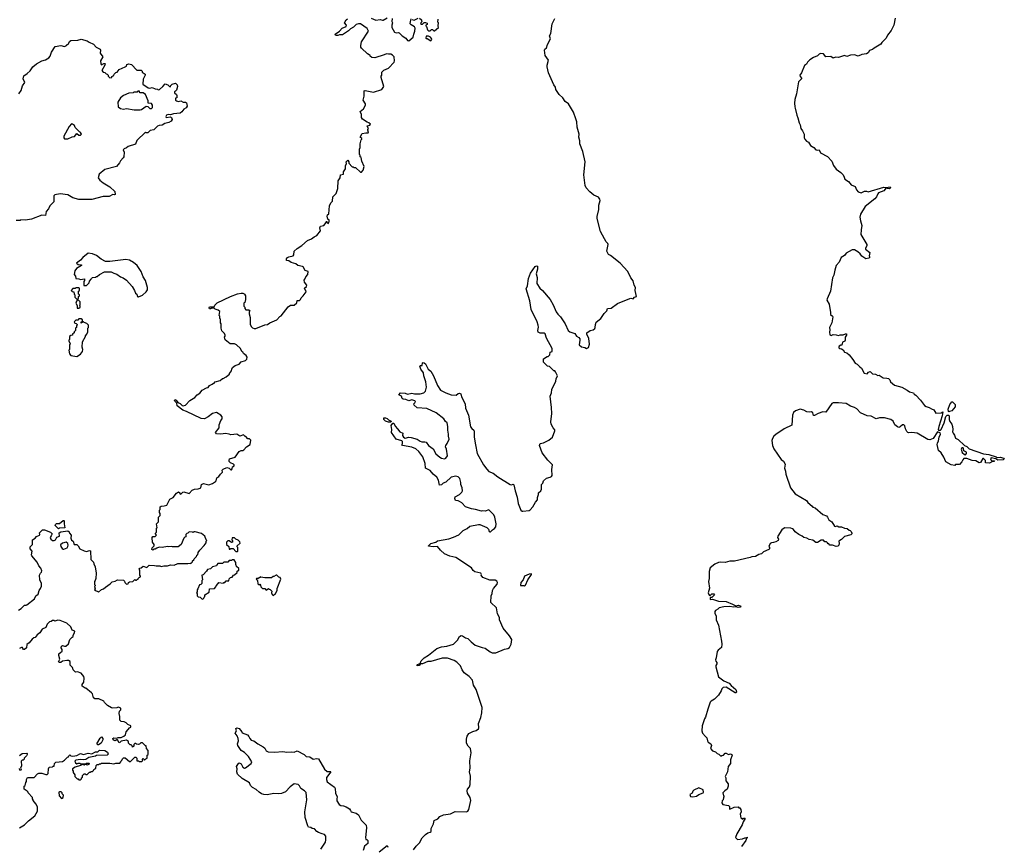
# Model space of a CAD drawing. Extents: x 2293878 to 2522763, y 823964 to 1006972.
# Tile 346 of 407: x 2453530 to 2466570, y 845859 to 856798. Entities that reach past the tile are written whole.
import ezdxf

# ---------------------------------------------------------------- set-up
doc = ezdxf.new("R2010")
doc.units = 0

msp = doc.modelspace()

# ---------------------------------------------------------------- linework, layer by layer
at = {"layer": '0CON20XD'}
for points in [[(2458356, 856334), (2458235, 856294), (2458195, 856298), (2458170, 856315), (2458170, 856325), (2458160, 856335), (2458135, 856348), (2458055, 856420), (2458046, 856435), (2458046, 856455), (2458056, 856505), (2458150, 856645), (2458130, 856680), (2458042, 856742), (2458015, 856744), (2457985, 856736), (2457949, 856701), (2457911, 856679), (2457885, 856650), (2457805, 856598), (2457765, 856598), (2457745, 856588), (2457725, 856588), (2457710, 856595), (2457708, 856605), (2457766, 856644), (2457800, 856685), (2457855, 856710), (2457857, 856725), (2457833, 856755), (2457855, 856798), (2457869, 856811)], [(2458185, 856819), (2458245, 856792), (2458305, 856799), (2458335, 856790), (2458345, 856790), (2458395, 856822)], [(2459275, 849950), (2459345, 849980), (2459405, 850040), (2459457, 850063), (2459490, 850095), (2459605, 850118), (2459625, 850118), (2459715, 850078), (2459738, 850055), (2459747, 850027), (2459755, 850020), (2459765, 850022), (2459792, 850048), (2459820, 850065), (2459834, 850086), (2459838, 850125), (2459824, 850214), (2459810, 850245), (2459745, 850310), (2459695, 850292), (2459665, 850298), (2459645, 850292), (2459565, 850317), (2459515, 850323), (2459435, 850351), (2459385, 850403), (2459355, 850421), (2459335, 850430), (2459303, 850433), (2459291, 850461), (2459297, 850483), (2459355, 850515), (2459386, 850545), (2459396, 850565), (2459391, 850605), (2459370, 850645), (2459371, 850675), (2459359, 850725), (2459335, 850748), (2459305, 850759), (2459245, 850746), (2459172, 850678), (2459137, 850663), (2459115, 850644), (2459088, 850638), (2459076, 850705), (2459054, 850745), (2459005, 850785), (2458965, 850831), (2458902, 850862), (2458901, 850925), (2458869, 851015), (2458815, 851082), (2458777, 851117), (2458725, 851139), (2458600, 851165), (2458590, 851175), (2458600, 851185), (2458600, 851215), (2458590, 851225), (2458515, 851248), (2458454, 851335), (2458460, 851375), (2458451, 851429), (2458472, 851458), (2458485, 851458), (2458501, 851421), (2458532, 851382), (2458565, 851346), (2458602, 851325), (2458598, 851295), (2458612, 851275), (2458635, 851262), (2458685, 851273), (2458715, 851270), (2458795, 851247), (2458832, 851222), (2458855, 851213), (2458895, 851213), (2458915, 851207), (2458944, 851164), (2459005, 851118), (2459043, 851053), (2459095, 851010), (2459115, 850994), (2459155, 850987), (2459172, 850995), (2459197, 851025), (2459183, 851113), (2459170, 851145), (2459172, 851165), (2459191, 851189), (2459217, 851245), (2459208, 851285), (2459210, 851315), (2459198, 851365), (2459202, 851415), (2459190, 851465), (2459171, 851481), (2459145, 851517), (2459044, 851594), (2458923, 851653), (2458795, 851662), (2458752, 851695), (2458750, 851715), (2458763, 851727), (2458770, 851745), (2458762, 851755), (2458722, 851768), (2458685, 851752), (2458645, 851772), (2458610, 851775), (2458596, 851786), (2458588, 851815), (2458553, 851835), (2458575, 851860), (2458635, 851857), (2458665, 851841), (2458725, 851857), (2458758, 851848), (2458834, 851846), (2458881, 851859), (2458905, 851880), (2458918, 851935), (2458909, 852005), (2458880, 852085), (2458876, 852126), (2458844, 852175), (2458828, 852215), (2458835, 852222), (2458858, 852222), (2458863, 852255), (2458875, 852261), (2458885, 852259), (2458904, 852244), (2458941, 852175), (2458975, 852145), (2459008, 852085), (2459061, 851955), (2459105, 851897), (2459175, 851858), (2459245, 851832), (2459312, 851828), (2459335, 851852), (2459354, 851856), (2459373, 851845), (2459380, 851805), (2459428, 851715), (2459434, 851655), (2459474, 851565), (2459502, 851412), (2459517, 851387), (2459546, 851366), (2459550, 851355), (2459550, 851275), (2459565, 851170), (2459590, 851055), (2459674, 850905), (2459715, 850851), (2459745, 850821), (2459802, 850795), (2459860, 850750), (2460025, 850647), (2460045, 850643), (2460065, 850650), (2460075, 850642), (2460092, 850562), (2460120, 850480), (2460130, 850395), (2460165, 850307), (2460183, 850293), (2460195, 850292), (2460275, 850302), (2460289, 850311), (2460325, 850350), (2460362, 850415), (2460388, 850445), (2460388, 850475), (2460400, 850515), (2460400, 850535), (2460430, 850565), (2460440, 850585), (2460442, 850645), (2460458, 850665), (2460468, 850695), (2460505, 850732), (2460555, 850742), (2460575, 850752), (2460582, 850765), (2460577, 850845), (2460588, 850905), (2460525, 850968), (2460448, 851065), (2460412, 851165), (2460425, 851190), (2460465, 851200), (2460536, 851234), (2460585, 851275), (2460618, 851355), (2460615, 851370), (2460595, 851399), (2460570, 851445), (2460563, 851475), (2460576, 851585), (2460573, 851667), (2460554, 851815), (2460575, 851862), (2460578, 851905), (2460632, 852015), (2460634, 852046), (2460651, 852085), (2460625, 852140), (2460615, 852150), (2460605, 852150), (2460545, 852210), (2460520, 852215), (2460468, 852268), (2460465, 852310), (2460515, 852340), (2460528, 852342), (2460550, 852365), (2460555, 852400), (2460580, 852405), (2460580, 852445), (2460506, 852585), (2460491, 852640), (2460475, 852648), (2460425, 852650), (2460397, 852665), (2460391, 852685), (2460401, 852729), (2460398, 852755), (2460385, 852798), (2460303, 852963), (2460288, 853078), (2460236, 853235), (2460253, 853277), (2460270, 853375), (2460297, 853445), (2460355, 853530), (2460375, 853540), (2460388, 853538), (2460388, 853495), (2460368, 853435), (2460383, 853385), (2460380, 853305), (2460420, 853245), (2460454, 853214), (2460554, 853094), (2460593, 853025), (2460634, 852934), (2460655, 852902), (2460692, 852865), (2460756, 852775), (2460793, 852685), (2460815, 852669), (2460884, 852644), (2460905, 852610), (2460935, 852592), (2460947, 852575), (2460949, 852555), (2460941, 852495), (2460970, 852470), (2461015, 852460), (2461035, 852448), (2461061, 852459), (2461077, 852505), (2461068, 852578), (2461042, 852635), (2461043, 852655), (2461085, 852683), (2461125, 852694), (2461148, 852712), (2461153, 852725), (2461154, 852765), (2461166, 852794), (2461225, 852843), (2461270, 852910), (2461305, 852943), (2461316, 852974), (2461365, 852982), (2461446, 853044), (2461611, 853109), (2461625, 853112), (2461656, 853104), (2461670, 853125), (2461698, 853135), (2461680, 853215), (2461687, 853255), (2461666, 853286), (2461655, 853343), (2461625, 853384), (2461584, 853465), (2461484, 853575), (2461356, 853676), (2461330, 853690), (2461306, 853735), (2461323, 853825), (2461317, 853837), (2461295, 853857), (2461275, 853900), (2461220, 853995), (2461178, 854165), (2461179, 854195), (2461198, 854288), (2461198, 854345), (2461216, 854405), (2461213, 854425), (2461195, 854449), (2461135, 854476), (2461080, 854520), (2461031, 854575), (2461018, 854605), (2461003, 854745), (2461017, 854915), (2460987, 855055), (2460946, 855155), (2460946, 855195), (2460936, 855245), (2460939, 855285), (2460915, 855375), (2460908, 855445), (2460897, 855487), (2460866, 855576), (2460797, 855685), (2460754, 855714), (2460722, 855762), (2460675, 855810), (2460630, 855875), (2460626, 855906), (2460605, 855938), (2460534, 856095), (2460514, 856174), (2460514, 856195), (2460533, 856263), (2460490, 856325), (2460480, 856395), (2460485, 856408), (2460506, 856424), (2460520, 856470), (2460558, 856545), (2460547, 856585), (2460563, 856617), (2460582, 856745), (2460616, 856815)], [(2458463, 856815), (2458458, 856775), (2458468, 856755), (2458458, 856725), (2458458, 856695), (2458494, 856634), (2458515, 856623), (2458545, 856630), (2458556, 856626), (2458594, 856584), (2458643, 856553), (2458665, 856522), (2458685, 856520), (2458740, 856565), (2458748, 856605), (2458763, 856645), (2458766, 856685), (2458760, 856705), (2458715, 856728), (2458703, 856745), (2458704, 856776), (2458715, 856810)], [(2458725, 856800), (2458755, 856792), (2458805, 856820)], [(2458826, 856816), (2458850, 856795), (2458852, 856782), (2458860, 856775), (2458843, 856757), (2458840, 856745), (2458845, 856740), (2458865, 856740), (2458888, 856762), (2458905, 856762), (2458925, 856750), (2458927, 856733), (2458910, 856725), (2458910, 856715), (2458918, 856708), (2458932, 856662), (2458942, 856652), (2458965, 856652), (2458983, 856667), (2458995, 856668), (2459015, 856650), (2459025, 856650), (2459078, 856695), (2459072, 856715), (2459078, 856755), (2459067, 856767), (2459072, 856805)], [(2465124, 856816), (2465108, 856725), (2465072, 856655), (2465021, 856595), (2465006, 856555), (2464946, 856495), (2464936, 856474), (2464847, 856423), (2464825, 856403), (2464785, 856389), (2464765, 856360), (2464745, 856344), (2464683, 856337), (2464635, 856314), (2464585, 856332), (2464535, 856330), (2464485, 856313), (2464455, 856324), (2464375, 856296), (2464335, 856300), (2464305, 856290), (2464272, 856312), (2464205, 856307), (2464175, 856344), (2464135, 856349), (2464117, 856343), (2464095, 856318), (2464045, 856298), (2463995, 856268), (2463964, 856236), (2463949, 856211), (2463925, 856190), (2463883, 856095), (2463860, 856065), (2463866, 856046), (2463889, 856021), (2463844, 855975), (2463817, 855815), (2463797, 855743), (2463793, 855695), (2463794, 855644), (2463802, 855625), (2463820, 855535), (2463837, 855497), (2463852, 855435), (2463866, 855406), (2463875, 855360), (2463898, 855328), (2463918, 855285), (2463920, 855235), (2463928, 855215), (2463952, 855192), (2463978, 855178), (2464005, 855131), (2464047, 855107), (2464074, 855074), (2464095, 855070), (2464116, 855076), (2464135, 855034), (2464227, 854987), (2464286, 854926), (2464309, 854869), (2464342, 854822), (2464405, 854776), (2464434, 854745), (2464451, 854715), (2464457, 854687), (2464508, 854658), (2464541, 854611), (2464595, 854591), (2464613, 854545), (2464635, 854522), (2464675, 854508), (2464717, 854527), (2464745, 854528), (2464765, 854519), (2464975, 854581), (2465006, 854576), (2465057, 854587), (2465061, 854575), (2465056, 854564), (2465045, 854560), (2465025, 854565), (2465005, 854573), (2464975, 854535), (2464904, 854505), (2464894, 854495), (2464879, 854455), (2464855, 854427), (2464726, 854325), (2464664, 854225), (2464656, 854185), (2464664, 854135), (2464684, 854075), (2464674, 854015), (2464672, 853955), (2464750, 853825), (2464751, 853805), (2464732, 853775), (2464731, 853761), (2464787, 853715), (2464782, 853675), (2464790, 853655), (2464775, 853640), (2464735, 853632), (2464685, 853668), (2464661, 853701), (2464630, 853725), (2464585, 853751), (2464555, 853752), (2464475, 853707), (2464453, 853677), (2464410, 853650), (2464383, 853587), (2464344, 853545), (2464324, 853485), (2464312, 853415), (2464295, 853380), (2464266, 853205), (2464222, 853105), (2464219, 853085), (2464251, 853035), (2464269, 852925), (2464266, 852895), (2464294, 852875), (2464297, 852865), (2464284, 852786), (2464257, 852725), (2464261, 852695), (2464253, 852665), (2464258, 852628), (2464275, 852620), (2464305, 852630), (2464345, 852628), (2464375, 852618), (2464395, 852627), (2464435, 852628), (2464465, 852642), (2464479, 852639), (2464482, 852625), (2464464, 852596), (2464463, 852557), (2464457, 852543), (2464425, 852530), (2464418, 852492), (2464405, 852490), (2464385, 852476), (2464377, 852465), (2464378, 852455), (2464390, 852445), (2464415, 852442), (2464435, 852430), (2464455, 852400), (2464485, 852390), (2464515, 852363), (2464565, 852302), (2464594, 852254), (2464620, 852240), (2464655, 852202), (2464680, 852185), (2464715, 852122), (2464755, 852110), (2464772, 852135), (2464795, 852142), (2464825, 852112), (2464866, 852106), (2464895, 852090), (2464912, 852092), (2464965, 852058), (2465015, 852056), (2465035, 852048), (2465054, 852034), (2465064, 852004), (2465115, 851963), (2465215, 851933), (2465285, 851897), (2465315, 851874), (2465368, 851858), (2465374, 851844), (2465399, 851829), (2465460, 851765), (2465512, 851692), (2465535, 851678), (2465575, 851668), (2465605, 851648), (2465637, 851637), (2465665, 851589), (2465733, 851597), (2465755, 851610), (2465749, 851555), (2465704, 851416), (2465694, 851375), (2465697, 851367), (2465725, 851366), (2465734, 851375), (2465772, 851465), (2465796, 851545), (2465815, 851564), (2465834, 851564), (2465840, 851555), (2465838, 851505), (2465849, 851479), (2465877, 851445), (2465886, 851416), (2465890, 851375), (2465883, 851345), (2465892, 851328), (2465910, 851300), (2465922, 851262), (2465961, 851241), (2466044, 851164), (2466075, 851148), (2466105, 851120), (2466295, 851052), (2466364, 851044), (2466462, 851015), (2466476, 851006), (2466515, 851007), (2466562, 850995), (2466570, 850985), (2466557, 850973), (2466485, 850967), (2466457, 850987), (2466395, 851002), (2466386, 850985), (2466392, 850972), (2466405, 850962), (2466438, 850958), (2466435, 850950), (2466415, 850950), (2466375, 850930), (2466325, 850932), (2466320, 850935), (2466320, 850965), (2466295, 850990), (2466285, 850990), (2466255, 850940), (2466235, 850932), (2466195, 850958), (2466143, 850963), (2466075, 850990), (2466035, 850990), (2466020, 850975), (2466008, 850945), (2465975, 850912), (2465925, 850910), (2465915, 850900), (2465865, 850907), (2465795, 850948), (2465768, 851008), (2465734, 851065), (2465699, 851095), (2465679, 851175), (2465683, 851193), (2465697, 851223), (2465706, 851275), (2465724, 851315), (2465719, 851329), (2465695, 851341), (2465685, 851343), (2465628, 851255), (2465585, 851239), (2465555, 851243), (2465415, 851326), (2465345, 851336), (2465305, 851330), (2465294, 851334), (2465279, 851349), (2465262, 851385), (2465252, 851425), (2465240, 851435), (2465220, 851435), (2465191, 851409), (2465175, 851403), (2465155, 851410), (2465121, 851435), (2465097, 851487), (2465065, 851508), (2464985, 851530), (2464915, 851531), (2464875, 851518), (2464805, 851550), (2464755, 851557), (2464665, 851597), (2464617, 851647), (2464587, 851667), (2464535, 851685), (2464475, 851718), (2464375, 851729), (2464305, 851726), (2464285, 851717), (2464245, 851663), (2464205, 851602), (2464165, 851608), (2464103, 851587), (2464055, 851558), (2464045, 851560), (2464032, 851595), (2464017, 851607), (2463985, 851602), (2463955, 851608), (2463915, 851632), (2463865, 851643), (2463805, 851623), (2463780, 851600), (2463764, 851565), (2463757, 851433), (2463655, 851384), (2463542, 851308), (2463518, 851285), (2463500, 851255), (2463493, 851227), (2463498, 851165), (2463517, 851117), (2463615, 850978), (2463646, 850956), (2463666, 850915), (2463660, 850865), (2463673, 850823), (2463677, 850785), (2463737, 850605), (2463802, 850525), (2463950, 850435), (2463967, 850407), (2464025, 850360)], [(2453519, 855815), (2453547, 855863), (2453567, 855923), (2453596, 855965), (2453576, 856015), (2453583, 856055), (2453628, 856085), (2453668, 856122), (2453705, 856172), (2453752, 856215), (2453825, 856254), (2453872, 856265), (2453915, 856294), (2453932, 856315), (2453952, 856368), (2453998, 856445), (2454075, 856458), (2454125, 856443), (2454150, 856455), (2454152, 856468), (2454165, 856470), (2454175, 856480), (2454189, 856511), (2454205, 856523), (2454301, 856529), (2454345, 856539), (2454425, 856517), (2454449, 856499), (2454506, 856476), (2454544, 856434), (2454595, 856410), (2454602, 856395), (2454594, 856354), (2454630, 856305), (2454598, 856255), (2454603, 856213), (2454615, 856200), (2454645, 856218), (2454655, 856220), (2454660, 856215), (2454656, 856195), (2454618, 856125), (2454633, 856103), (2454655, 856100), (2454675, 856080), (2454688, 856078), (2454700, 856065), (2454702, 856052), (2454725, 856030), (2454748, 856032), (2454750, 856045), (2454775, 856060), (2454780, 856075), (2454805, 856100), (2454820, 856105), (2454845, 856138), (2454928, 856172), (2454942, 856185), (2454950, 856205), (2454975, 856212), (2455010, 856205), (2455082, 856132), (2455138, 856128), (2455150, 856115), (2455150, 856105), (2455190, 856075), (2455192, 856065), (2455167, 856013), (2455162, 855945), (2455230, 855895), (2455255, 855893), (2455285, 855902), (2455325, 855882), (2455355, 855880), (2455365, 855870), (2455380, 855875), (2455426, 855914), (2455455, 855950), (2455490, 855935), (2455512, 855912), (2455525, 855910), (2455530, 855925), (2455547, 855943), (2455595, 855960), (2455617, 855937), (2455618, 855915), (2455606, 855864), (2455595, 855850), (2455580, 855845), (2455582, 855832), (2455605, 855810), (2455610, 855795), (2455610, 855765), (2455592, 855758), (2455592, 855735), (2455605, 855722), (2455634, 855714), (2455665, 855722), (2455695, 855708), (2455727, 855707), (2455737, 855697), (2455748, 855655), (2455735, 855630), (2455704, 855616), (2455678, 855578), (2455655, 855560), (2455565, 855553), (2455529, 855541), (2455495, 855542), (2455475, 855533), (2455464, 855516), (2455470, 855505), (2455525, 855514), (2455542, 855502), (2455548, 855475), (2455534, 855455), (2455505, 855438), (2455450, 855425), (2455415, 855400), (2455375, 855398), (2455353, 855387), (2455305, 855340), (2455258, 855332), (2455225, 855300), (2455205, 855300), (2455195, 855310), (2455082, 855198), (2455065, 855150), (2454965, 855118), (2454945, 855100), (2454915, 855090), (2454900, 855075), (2454912, 855045), (2454909, 854985), (2454902, 854968), (2454865, 854930), (2454852, 854905), (2454810, 854855), (2454656, 854814), (2454580, 854755), (2454570, 854705), (2454592, 854675), (2454635, 854640), (2454722, 854585), (2454788, 854525), (2454795, 854483), (2454785, 854480), (2454765, 854486), (2454715, 854460), (2454675, 854460), (2454635, 854458), (2454485, 854420), (2454315, 854420), (2454235, 854440), (2454165, 854482), (2454065, 854492), (2453995, 854480), (2453980, 854465), (2453982, 854388), (2453930, 854335), (2453910, 854295), (2453882, 854258), (2453872, 854208), (2453825, 854210), (2453685, 854160), (2453605, 854144), (2453545, 854148), (2453535, 854142), (2453485, 854142)], [(2458975, 856520), (2458990, 856535), (2458985, 856550), (2458970, 856565), (2458945, 856580), (2458912, 856578), (2458910, 856555), (2458915, 856550), (2458925, 856550), (2458975, 856520)], [(2453948, 849968), (2453934, 849945), (2453942, 849925), (2453965, 849906), (2453986, 849904), (2454003, 849915), (2454022, 849948), (2454056, 849964), (2454052, 850008), (2454075, 850020), (2454165, 850032), (2454185, 850020), (2454188, 850005), (2454212, 849975), (2454207, 849935), (2454215, 849912), (2454240, 849895), (2454250, 849855), (2454285, 849852), (2454302, 849835), (2454324, 849794), (2454385, 849768), (2454415, 849762), (2454455, 849772), (2454468, 849768), (2454470, 849655), (2454507, 849617), (2454510, 849595), (2454527, 849557), (2454542, 849475), (2454540, 849405), (2454530, 849375), (2454520, 849365), (2454520, 849325), (2454530, 849315), (2454530, 849305), (2454520, 849295), (2454530, 849265), (2454520, 849255), (2454532, 849242), (2454565, 849230), (2454575, 849220), (2454612, 849258), (2454640, 849265), (2454665, 849290), (2454729, 849331), (2454755, 849358), (2454792, 849368), (2454823, 849387), (2454905, 849380), (2454918, 849368), (2454922, 849352), (2454945, 849330), (2454968, 849332), (2454972, 849348), (2454985, 849360), (2455028, 849362), (2455055, 849390), (2455065, 849380), (2455075, 849380), (2455085, 849390), (2455098, 849392), (2455100, 849405), (2455112, 849418), (2455130, 849425), (2455130, 849435), (2455120, 849445), (2455120, 849515), (2455110, 849525), (2455122, 849538), (2455138, 849542), (2455165, 849568), (2455215, 849550), (2455245, 849580), (2455317, 849577), (2455335, 849570), (2455385, 849570), (2455405, 849560), (2455438, 849572), (2455485, 849572), (2455525, 849582), (2455575, 849580), (2455625, 849602), (2455755, 849600), (2455788, 849608), (2455795, 849600), (2455818, 849622), (2455820, 849635), (2455838, 849652), (2455840, 849665), (2455870, 849695), (2455875, 849710), (2455890, 849715), (2455893, 849747), (2455915, 849780), (2455975, 849840), (2456000, 849875), (2456000, 849895), (2456010, 849905), (2456000, 849915), (2455980, 849965), (2455937, 849997), (2455855, 850020), (2455835, 850020), (2455825, 850010), (2455818, 850018), (2455775, 850020), (2455758, 850002), (2455742, 849998), (2455730, 849985), (2455730, 849955), (2455715, 849950), (2455703, 849937), (2455668, 849855), (2455627, 849823), (2455555, 849822), (2455545, 849828), (2455505, 849822), (2455485, 849828), (2455415, 849812), (2455377, 849817), (2455344, 849806), (2455325, 849792), (2455305, 849790), (2455295, 849780), (2455280, 849785), (2455283, 849807), (2455310, 849835), (2455310, 849855), (2455290, 849885), (2455290, 849905), (2455283, 849913), (2455282, 849945), (2455292, 849958), (2455325, 849960), (2455340, 849975), (2455330, 849995), (2455330, 850005), (2455340, 850015), (2455343, 850067), (2455350, 850075), (2455340, 850125), (2455370, 850155), (2455370, 850215), (2455390, 850235), (2455390, 850265), (2455380, 850275), (2455383, 850307), (2455390, 850315), (2455388, 850352), (2455405, 850362), (2455445, 850364), (2455480, 850375), (2455517, 850453), (2455563, 850477), (2455605, 850532), (2455635, 850548), (2455650, 850535), (2455652, 850522), (2455665, 850520), (2455690, 850545), (2455705, 850550), (2455775, 850528), (2455815, 850570), (2455843, 850587), (2455895, 850590), (2455921, 850599), (2455928, 850605), (2455938, 850645), (2455965, 850662), (2456035, 850643), (2456085, 850660), (2456125, 850687), (2456133, 850695), (2456142, 850735), (2456169, 850751), (2456188, 850785), (2456215, 850810), (2456212, 850835), (2456225, 850850), (2456275, 850872), (2456305, 850862), (2456325, 850840), (2456335, 850841), (2456344, 850855), (2456348, 850882), (2456370, 850895), (2456370, 850905), (2456360, 850915), (2456320, 850935), (2456305, 850950), (2456302, 850965), (2456310, 850985), (2456383, 851007), (2456435, 851082), (2456463, 851097), (2456485, 851098), (2456500, 851105), (2456534, 851146), (2456582, 851178), (2456590, 851235), (2456575, 851250), (2456552, 851252), (2456525, 851280), (2456515, 851280), (2456492, 851302), (2456445, 851288), (2456405, 851312), (2456325, 851302), (2456305, 851312), (2456255, 851320), (2456195, 851313), (2456135, 851318), (2456122, 851335), (2456170, 851395), (2456170, 851435), (2456192, 851495), (2456212, 851518), (2456212, 851542), (2456193, 851563), (2456135, 851598), (2456085, 851587), (2456025, 851542), (2455976, 851514), (2455931, 851521), (2455740, 851615), (2455690, 851630), (2455617, 851687), (2455610, 851725), (2455585, 851750), (2455580, 851765), (2455585, 851770), (2455602, 851765), (2455622, 851732), (2455657, 851717), (2455682, 851692), (2455695, 851689), (2455725, 851697), (2455785, 851758), (2455851, 851799), (2455882, 851835), (2455916, 851854), (2455948, 851895), (2456005, 851928), (2456025, 851932), (2456044, 851956), (2456077, 851973), (2456095, 851990), (2456105, 851990), (2456120, 852005), (2456185, 852022), (2456215, 852048), (2456225, 852048), (2456265, 852070), (2456290, 852095), (2456310, 852105), (2456310, 852115), (2456335, 852150), (2456338, 852175), (2456350, 852195), (2456385, 852220), (2456435, 852240), (2456465, 852270), (2456522, 852288), (2456540, 852305), (2456542, 852332), (2456530, 852355), (2456495, 852380), (2456486, 852396), (2456472, 852405), (2456452, 852445), (2456402, 852495), (2456375, 852507), (2456315, 852507), (2456251, 852561), (2456240, 852595), (2456252, 852608), (2456252, 852625), (2456243, 852643), (2456205, 852680), (2456200, 852715), (2456198, 852775), (2456190, 852785), (2456190, 852835), (2456182, 852842), (2456180, 852875), (2456170, 852885), (2456180, 852935), (2456160, 852955), (2456118, 852968), (2456105, 852980), (2456075, 852982), (2456055, 852970), (2456045, 852973), (2456037, 852985), (2456042, 852998), (2456105, 853000), (2456112, 853018), (2456145, 853050), (2456320, 853135), (2456415, 853168), (2456465, 853180), (2456487, 853177), (2456510, 853165), (2456510, 853155), (2456520, 853145), (2456520, 853095), (2456510, 853055), (2456500, 853045), (2456500, 853005), (2456510, 852995), (2456510, 852975), (2456525, 852960), (2456565, 852960), (2456580, 852945), (2456570, 852935), (2456570, 852905), (2456582, 852855), (2456582, 852765), (2456598, 852735), (2456612, 852722), (2456635, 852710), (2456655, 852710), (2456775, 852758), (2456810, 852765), (2456843, 852787), (2456934, 852826), (2456975, 852868), (2456993, 852877), (2457084, 852996), (2457115, 853018), (2457165, 853022), (2457198, 853052), (2457205, 853080), (2457235, 853080), (2457250, 853095), (2457258, 853115), (2457286, 853144), (2457323, 853197), (2457320, 853215), (2457304, 853234), (2457303, 853245), (2457327, 853265), (2457331, 853285), (2457301, 853325), (2457299, 853351), (2457306, 853364), (2457320, 853395), (2457347, 853425), (2457350, 853465), (2457311, 853481), (2457286, 853526), (2457275, 853533), (2457215, 853543), (2457186, 853566), (2457126, 853586), (2457095, 853607), (2457063, 853613), (2457063, 853635), (2457075, 853650), (2457095, 853661), (2457152, 853675), (2457160, 853685), (2457164, 853736), (2457205, 853772), (2457265, 853808), (2457340, 853875), (2457395, 853898), (2457430, 853925), (2457465, 853942), (2457512, 854005), (2457503, 854045), (2457512, 854065), (2457556, 854074), (2457588, 854112), (2457595, 854130), (2457602, 854112), (2457618, 854102), (2457622, 854118), (2457630, 854125), (2457630, 854145), (2457610, 854160), (2457601, 854199), (2457608, 854215), (2457622, 854228), (2457634, 854336), (2457652, 854375), (2457672, 854398), (2457678, 854455), (2457722, 854498), (2457743, 854565), (2457747, 854665), (2457773, 854705), (2457780, 854745), (2457818, 854755), (2457818, 854785), (2457843, 854825), (2457846, 854865), (2457858, 854895), (2457854, 854916), (2457875, 854940), (2457888, 854915), (2457888, 854898), (2457932, 854852), (2457945, 854850), (2457955, 854840), (2457975, 854840), (2458045, 854780), (2458058, 854782), (2458080, 854805), (2458090, 854855), (2458060, 854925), (2458050, 854975), (2458040, 854985), (2458040, 855005), (2458030, 855015), (2458030, 855085), (2458040, 855105), (2458040, 855155), (2458053, 855207), (2458060, 855215), (2458060, 855225), (2458040, 855245), (2458065, 855292), (2458115, 855302), (2458145, 855300), (2458150, 855305), (2458140, 855335), (2458142, 855348), (2458150, 855355), (2458132, 855395), (2458165, 855401), (2458174, 855415), (2458155, 855433), (2458130, 855440), (2458071, 855481), (2458057, 855505), (2458058, 855545), (2458038, 855582), (2458085, 855620), (2458110, 855665), (2458108, 855685), (2458078, 855735), (2458093, 855785), (2458090, 855855), (2458105, 855862), (2458215, 855841), (2458326, 855874), (2458352, 855915), (2458318, 856035), (2458318, 856052), (2458328, 856065), (2458327, 856105), (2458352, 856128), (2458415, 856158), (2458490, 856235), (2458494, 856255), (2458489, 856305), (2458465, 856330), (2458445, 856340), (2458415, 856343), (2458386, 856344), (2458356, 856334)], [(2455125, 855606), (2455145, 855611), (2455205, 855653), (2455225, 855650), (2455255, 855624), (2455275, 855621), (2455287, 855635), (2455289, 855665), (2455275, 855687), (2455230, 855695), (2455233, 855725), (2455198, 855808), (2455165, 855832), (2455122, 855832), (2455115, 855850), (2455095, 855850), (2455085, 855840), (2455043, 855837), (2455032, 855828), (2454974, 855826), (2454904, 855796), (2454863, 855765), (2454830, 855705), (2454832, 855645), (2454865, 855622), (2454906, 855614), (2454945, 855622), (2455046, 855606), (2455125, 855606)], [(2454165, 855220), (2454223, 855247), (2454255, 855250), (2454285, 855290), (2454315, 855270), (2454335, 855270), (2454350, 855285), (2454340, 855295), (2454340, 855305), (2454325, 855310), (2454265, 855370), (2454256, 855396), (2454227, 855417), (2454215, 855418), (2454186, 855385), (2454114, 855255), (2454114, 855234), (2454122, 855222), (2454165, 855220)], [(2455095, 853130), (2455105, 853132), (2455155, 853152), (2455204, 853196), (2455221, 853225), (2455224, 853254), (2455194, 853345), (2455166, 853395), (2455139, 853465), (2455085, 853543), (2455036, 853586), (2454985, 853614), (2454935, 853624), (2454724, 853596), (2454667, 853597), (2454609, 853629), (2454545, 853676), (2454495, 853700), (2454435, 853708), (2454367, 853653), (2454336, 853614), (2454280, 853575), (2454305, 853558), (2454350, 853555), (2454350, 853545), (2454280, 853505), (2454260, 853475), (2454250, 853425), (2454270, 853405), (2454272, 853372), (2454315, 853370), (2454335, 853360), (2454388, 853368), (2454390, 853345), (2454380, 853335), (2454380, 853280), (2454415, 853280), (2454450, 853315), (2454452, 853338), (2454478, 853362), (2454480, 853375), (2454492, 853388), (2454535, 853390), (2454545, 853400), (2454555, 853400), (2454585, 853428), (2454652, 853462), (2454742, 853462), (2454775, 853442), (2454815, 853430), (2454864, 853394), (2454901, 853381), (2454945, 853352), (2455020, 853265), (2455052, 853215), (2455065, 853180), (2455080, 853165), (2455090, 853135), (2455095, 853130)], [(2454295, 853100), (2454308, 853112), (2454310, 853135), (2454320, 853145), (2454320, 853155), (2454310, 853165), (2454310, 853205), (2454320, 853215), (2454320, 853245), (2454315, 853250), (2454275, 853250), (2454265, 853240), (2454235, 853240), (2454210, 853215), (2454225, 853200), (2454248, 853198), (2454250, 853165), (2454260, 853155), (2454260, 853125), (2454282, 853102), (2454295, 853100)], [(2454315, 852980), (2454330, 852995), (2454330, 853005), (2454320, 853015), (2454330, 853025), (2454330, 853065), (2454308, 853088), (2454295, 853090), (2454280, 853075), (2454272, 853045), (2454290, 853015), (2454292, 852982), (2454315, 852980)], [(2454285, 852342), (2454335, 852372), (2454362, 852408), (2454368, 852435), (2454358, 852465), (2454360, 852535), (2454400, 852605), (2454400, 852615), (2454420, 852635), (2454432, 852668), (2454430, 852715), (2454440, 852725), (2454440, 852755), (2454418, 852778), (2454385, 852790), (2454375, 852800), (2454360, 852800), (2454358, 852792), (2454342, 852782), (2454342, 852798), (2454360, 852800), (2454360, 852825), (2454345, 852840), (2454315, 852840), (2454298, 852822), (2454275, 852820), (2454252, 852798), (2454262, 852782), (2454278, 852778), (2454290, 852765), (2454290, 852755), (2454280, 852745), (2454280, 852725), (2454270, 852715), (2454270, 852685), (2454252, 852668), (2454250, 852655), (2454230, 852635), (2454230, 852625), (2454205, 852620), (2454190, 852605), (2454190, 852565), (2454180, 852555), (2454180, 852545), (2454200, 852515), (2454200, 852505), (2454190, 852495), (2454190, 852435), (2454180, 852425), (2454190, 852375), (2454205, 852352), (2454285, 852342)], [(2465835, 851610), (2465830, 851615), (2465826, 851645), (2465848, 851705), (2465875, 851740), (2465885, 851740), (2465920, 851705), (2465918, 851675), (2465875, 851622), (2465845, 851613), (2465835, 851610)], [(2458445, 851470), (2458415, 851471), (2458375, 851483), (2458352, 851505), (2458352, 851528), (2458375, 851530), (2458395, 851522), (2458414, 851504), (2458450, 851485), (2458445, 851470)], [(2466055, 851040), (2466068, 851055), (2466068, 851075), (2466032, 851092), (2466029, 851125), (2466025, 851131), (2466009, 851131), (2465998, 851115), (2466012, 851072), (2466042, 851042), (2466055, 851040)], [(2464025, 850360), (2464035, 850348), (2464066, 850336), (2464165, 850252), (2464213, 850233), (2464230, 850215), (2464245, 850178), (2464287, 850155), (2464320, 850095), (2464335, 850092), (2464355, 850100), (2464378, 850088), (2464415, 850087), (2464455, 850070), (2464490, 850065), (2464514, 850044), (2464529, 850039), (2464542, 850025), (2464550, 850005), (2464550, 849995), (2464539, 849981), (2464455, 849957), (2464415, 849920), (2464392, 849908), (2464378, 849895), (2464382, 849865), (2464378, 849845), (2464365, 849830), (2464345, 849826), (2464296, 849846), (2464260, 849845), (2464245, 849860), (2464235, 849860), (2464230, 849875), (2464215, 849890), (2464195, 849890), (2464175, 849910), (2464145, 849910), (2464095, 849881), (2464075, 849881), (2464032, 849912), (2463985, 849920), (2463955, 849938), (2463915, 849946), (2463895, 849965), (2463847, 849987), (2463801, 850021), (2463780, 850050), (2463765, 850059), (2463743, 850067), (2463665, 850072), (2463639, 850061), (2463622, 850045), (2463572, 849965), (2463568, 849945), (2463580, 849925), (2463573, 849907), (2463545, 849889), (2463515, 849878), (2463485, 849876), (2463470, 849865), (2463452, 849825), (2463460, 849815), (2463460, 849795), (2463450, 849785), (2463380, 849755), (2463355, 849730), (2463320, 849720), (2463275, 849693), (2463225, 849690), (2463205, 849680), (2462995, 849632), (2462935, 849632), (2462875, 849613), (2462815, 849618), (2462785, 849613), (2462738, 849592), (2462676, 849544), (2462659, 849495), (2462660, 849405), (2462652, 849365), (2462666, 849275), (2462647, 849215), (2462655, 849190), (2462665, 849180), (2462678, 849182), (2462695, 849200), (2462725, 849200), (2462730, 849185), (2462697, 849153), (2462675, 849150), (2462674, 849124), (2462705, 849128), (2462785, 849104), (2462885, 849098), (2462972, 849065), (2463013, 849043), (2463051, 849051), (2463080, 849035), (2463070, 849025), (2463045, 849017), (2463015, 849028), (2462985, 849024), (2462935, 849034), (2462854, 849026), (2462794, 849016), (2462774, 848996), (2462745, 848980), (2462735, 848965), (2462736, 848945), (2462754, 848905), (2462756, 848855), (2462785, 848785), (2462826, 848575), (2462829, 848535), (2462825, 848488), (2462780, 848455), (2462767, 848435), (2462756, 848354), (2462747, 848325), (2462748, 848308), (2462762, 848292), (2462762, 848275), (2462748, 848252), (2462748, 848235), (2462785, 848102), (2462855, 848049), (2462925, 848018), (2462952, 847985), (2463013, 847935), (2463023, 847905), (2463018, 847892), (2463005, 847890), (2462886, 847966), (2462845, 847960), (2462830, 847945), (2462820, 847915), (2462783, 847857), (2462732, 847805), (2462689, 847781), (2462674, 847765), (2462643, 847673), (2462614, 847566), (2462600, 847545), (2462569, 847455), (2462566, 847386), (2462571, 847355), (2462611, 847311), (2462632, 847295), (2462638, 847255), (2462647, 847237), (2462682, 847215), (2462692, 847195), (2462680, 847155), (2462705, 847122), (2462745, 847110), (2462765, 847088), (2462789, 847079), (2462815, 847052), (2462828, 847062), (2462850, 847065), (2462875, 847090), (2462885, 847090), (2462915, 847072), (2462945, 847084), (2462960, 847075), (2462964, 847065), (2462942, 847005), (2462943, 846955), (2462913, 846917), (2462902, 846845), (2462873, 846783), (2462880, 846765), (2462880, 846725), (2462912, 846685), (2462912, 846655), (2462898, 846615), (2462868, 846595), (2462842, 846565), (2462850, 846525), (2462860, 846515), (2462850, 846505), (2462847, 846473), (2462835, 846460), (2462828, 846435), (2462843, 846413), (2462918, 846398), (2462930, 846385), (2462930, 846355), (2462935, 846350), (2462994, 846376), (2463045, 846380), (2463055, 846370), (2463068, 846368), (2463080, 846345), (2463084, 846316), (2463073, 846285), (2463082, 846235), (2463105, 846220), (2463115, 846230), (2463135, 846230), (2463138, 846225), (2463112, 846185), (2463098, 846142), (2463026, 846024), (2463010, 845975), (2463035, 845950), (2463102, 845958), (2463135, 845972), (2463160, 845970), (2463165, 845980), (2463170, 845975), (2463160, 845970), (2463147, 845935), (2463090, 845855)], [(2454045, 850060), (2454000, 850105), (2454002, 850118), (2454015, 850130), (2454055, 850132), (2454105, 850170), (2454115, 850170), (2454120, 850165), (2454117, 850125), (2454127, 850073), (2454055, 850070), (2454045, 850060)], [(2453512, 848985), (2453548, 849005), (2453595, 849048), (2453615, 849048), (2453626, 849054), (2453724, 849135), (2453745, 849172), (2453774, 849196), (2453788, 849245), (2453805, 849270), (2453817, 849303), (2453818, 849335), (2453798, 849385), (2453793, 849445), (2453805, 849472), (2453820, 849485), (2453823, 849505), (2453811, 849541), (2453785, 849572), (2453760, 849620), (2453691, 849705), (2453687, 849715), (2453693, 849763), (2453670, 849795), (2453668, 849822), (2453698, 849855), (2453698, 849915), (2453735, 849938), (2453753, 849957), (2453790, 849975), (2453798, 849985), (2453793, 850007), (2453833, 850047), (2453857, 850047), (2453936, 850016), (2453958, 849995), (2453948, 849968)], [(2454105, 849790), (2454115, 849793), (2454159, 849811), (2454168, 849825), (2454172, 849845), (2454167, 849867), (2454145, 849882), (2454095, 849870), (2454071, 849849), (2454075, 849827), (2454091, 849801), (2454105, 849790)], [(2456415, 849760), (2456420, 849765), (2456420, 849815), (2456412, 849822), (2456410, 849835), (2456448, 849872), (2456447, 849887), (2456425, 849910), (2456392, 849922), (2456375, 849940), (2456345, 849940), (2456340, 849915), (2456350, 849905), (2456348, 849882), (2456335, 849880), (2456305, 849900), (2456285, 849900), (2456270, 849885), (2456270, 849855), (2456298, 849828), (2456302, 849792), (2456315, 849790), (2456325, 849800), (2456355, 849800), (2456392, 849762), (2456415, 849760)], [(2458745, 845812), (2458779, 845861), (2458825, 845905), (2458861, 845969), (2458904, 846015), (2458935, 846036), (2458968, 846045), (2458980, 846055), (2458980, 846095), (2459011, 846155), (2459020, 846200), (2459069, 846221), (2459095, 846252), (2459143, 846277), (2459235, 846290), (2459295, 846320), (2459445, 846314), (2459465, 846325), (2459476, 846344), (2459505, 846465), (2459495, 846506), (2459462, 846562), (2459456, 846595), (2459460, 846615), (2459485, 846646), (2459494, 846675), (2459498, 846785), (2459488, 846845), (2459496, 846895), (2459491, 846991), (2459509, 847095), (2459501, 847155), (2459469, 847185), (2459448, 847225), (2459446, 847275), (2459454, 847316), (2459480, 847350), (2459530, 847380), (2459575, 847392), (2459606, 847415), (2459610, 847425), (2459607, 847485), (2459638, 847565), (2459652, 847625), (2459653, 847695), (2459575, 847935), (2459542, 847992), (2459528, 848058), (2459482, 848105), (2459415, 848155), (2459388, 848195), (2459367, 848247), (2459317, 848297), (2459285, 848316), (2459195, 848349), (2459125, 848350), (2458975, 848303), (2458935, 848306), (2458865, 848273), (2458838, 848272), (2458820, 848250), (2458795, 848247), (2458789, 848255), (2458799, 848265), (2458833, 848277), (2458848, 848315), (2458885, 848355), (2458945, 848387), (2459055, 848476), (2459115, 848499), (2459185, 848507), (2459275, 848536), (2459326, 848585), (2459355, 848635), (2459375, 848648), (2459392, 848645), (2459435, 848617), (2459465, 848611), (2459509, 848565), (2459562, 848522), (2459655, 848488), (2459695, 848483), (2459762, 848432), (2459785, 848421), (2459835, 848420), (2459952, 848468), (2459996, 848475), (2460015, 848489), (2460037, 848535), (2460047, 848595), (2460017, 848645), (2459935, 848745), (2459885, 848855), (2459883, 848885), (2459858, 848935), (2459844, 849015), (2459768, 849085), (2459772, 849175), (2459788, 849205), (2459792, 849245), (2459805, 849270), (2459852, 849328), (2459858, 849348), (2459848, 849368), (2459825, 849380), (2459755, 849383), (2459665, 849418), (2459642, 849445), (2459648, 849455), (2459638, 849475), (2459559, 849489), (2459535, 849510), (2459512, 849545), (2459305, 849679), (2459228, 849698), (2459155, 849729), (2459105, 849776), (2459065, 849827), (2459006, 849824), (2458945, 849830), (2458942, 849835), (2458974, 849866), (2459040, 849885), (2459065, 849900), (2459213, 849927), (2459275, 849950)], [(2455955, 849130), (2455968, 849142), (2455972, 849158), (2455980, 849165), (2455982, 849188), (2456038, 849222), (2456042, 849268), (2456108, 849272), (2456128, 849292), (2456130, 849305), (2456160, 849335), (2456165, 849350), (2456225, 849340), (2456232, 849348), (2456248, 849352), (2456265, 849370), (2456298, 849372), (2456302, 849398), (2456323, 849417), (2456345, 849420), (2456360, 849445), (2456375, 849450), (2456408, 849482), (2456412, 849498), (2456430, 849515), (2456430, 849535), (2456402, 849562), (2456398, 849578), (2456390, 849585), (2456390, 849615), (2456368, 849648), (2456345, 849650), (2456335, 849640), (2456305, 849640), (2456285, 849620), (2456235, 849620), (2456215, 849600), (2456155, 849600), (2456140, 849585), (2456135, 849570), (2456083, 849557), (2456058, 849532), (2456015, 849520), (2456005, 849500), (2455958, 849452), (2455942, 849448), (2455950, 849385), (2455940, 849375), (2455940, 849335), (2455928, 849322), (2455912, 849318), (2455890, 849265), (2455880, 849255), (2455880, 849225), (2455870, 849215), (2455880, 849205), (2455882, 849172), (2455895, 849160), (2455918, 849158), (2455942, 849132), (2455955, 849130)], [(2460215, 849302), (2460230, 849315), (2460261, 849385), (2460309, 849455), (2460310, 849465), (2460278, 849462), (2460217, 849435), (2460198, 849385), (2460165, 849350), (2460162, 849312), (2460205, 849310), (2460215, 849302)], [(2456885, 849180), (2456916, 849204), (2456938, 849245), (2456938, 849272), (2456988, 849395), (2456980, 849415), (2456962, 849422), (2456937, 849447), (2456925, 849448), (2456895, 849430), (2456885, 849430), (2456865, 849410), (2456775, 849410), (2456725, 849420), (2456715, 849430), (2456708, 849412), (2456695, 849410), (2456685, 849400), (2456672, 849408), (2456660, 849395), (2456680, 849375), (2456682, 849332), (2456695, 849320), (2456708, 849328), (2456720, 849315), (2456722, 849292), (2456745, 849270), (2456775, 849270), (2456795, 849250), (2456825, 849270), (2456832, 849262), (2456848, 849258), (2456870, 849235), (2456863, 849213), (2456872, 849192), (2456885, 849180)], [(2453527, 846103), (2453595, 846142), (2453645, 846198), (2453729, 846261), (2453767, 846325), (2453765, 846380), (2453745, 846420), (2453710, 846465), (2453710, 846475), (2453700, 846485), (2453700, 846505), (2453640, 846565), (2453640, 846575), (2453628, 846588), (2453590, 846615), (2453590, 846655), (2453600, 846665), (2453610, 846705), (2453620, 846715), (2453620, 846745), (2453632, 846768), (2453722, 846768), (2453765, 846820), (2453785, 846828), (2453825, 846828), (2453875, 846810), (2453895, 846810), (2453907, 846823), (2453912, 846885), (2453920, 846905), (2453965, 846910), (2453975, 846920), (2453985, 846920), (2453990, 846955), (2454008, 846972), (2454097, 846983), (2454125, 847000), (2454162, 847038), (2454178, 847042), (2454180, 847055), (2454195, 847070), (2454208, 847058), (2454234, 847054), (2454285, 847061), (2454335, 847088), (2454375, 847074), (2454435, 847090), (2454485, 847082), (2454535, 847110), (2454565, 847110), (2454585, 847130), (2454656, 847126), (2454693, 847103), (2454702, 847078), (2454686, 847064), (2454545, 847060), (2454535, 847050), (2454445, 847032), (2454405, 847007), (2454375, 847002), (2454335, 847007), (2454275, 846998), (2454260, 846985), (2454268, 846965), (2454285, 846952), (2454305, 846960), (2454325, 846960), (2454335, 846950), (2454405, 846950), (2454415, 846960), (2454445, 846960), (2454450, 846955), (2454450, 846945), (2454425, 846933), (2454415, 846940), (2454395, 846940), (2454385, 846932), (2454345, 846940), (2454335, 846930), (2454265, 846908), (2454230, 846885), (2454230, 846865), (2454240, 846855), (2454240, 846835), (2454260, 846805), (2454262, 846782), (2454292, 846752), (2454305, 846750), (2454315, 846740), (2454335, 846740), (2454348, 846752), (2454350, 846765), (2454360, 846775), (2454362, 846798), (2454382, 846818), (2454395, 846820), (2454405, 846810), (2454425, 846810), (2454455, 846840), (2454465, 846840), (2454475, 846850), (2454495, 846850), (2454508, 846862), (2454510, 846875), (2454540, 846895), (2454542, 846928), (2454555, 846940), (2454575, 846940), (2454585, 846950), (2454605, 846950), (2454615, 846960), (2454725, 846960), (2454775, 846950), (2454805, 846960), (2454855, 846960), (2454870, 846975), (2454872, 846988), (2454888, 847002), (2454892, 847018), (2454905, 847030), (2454928, 847028), (2454985, 846980), (2454998, 846982), (2455055, 847040), (2455068, 847038), (2455080, 847025), (2455082, 846992), (2455105, 846990), (2455115, 846980), (2455148, 846982), (2455160, 846995), (2455150, 847005), (2455165, 847020), (2455182, 847002), (2455188, 847002), (2455202, 847018), (2455220, 847025), (2455220, 847065), (2455230, 847075), (2455230, 847125), (2455210, 847155), (2455205, 847190), (2455195, 847190), (2455157, 847227), (2455135, 847230), (2455118, 847212), (2455105, 847208), (2455075, 847210), (2455065, 847220), (2455055, 847220), (2455042, 847208), (2455040, 847185), (2455025, 847170), (2455018, 847188), (2455005, 847200), (2454992, 847202), (2454972, 847222), (2454970, 847245), (2454945, 847262), (2454875, 847252), (2454858, 847232), (2454845, 847230), (2454825, 847270), (2454815, 847270), (2454796, 847254), (2454779, 847259), (2454769, 847269), (2454762, 847285), (2454775, 847293), (2454815, 847290), (2454835, 847298), (2454875, 847298), (2454910, 847315), (2454932, 847335), (2454940, 847375), (2454968, 847405), (2454984, 847426), (2455000, 847435), (2455000, 847455), (2454963, 847473), (2454940, 847495), (2454915, 847508), (2454875, 847510), (2454858, 847528), (2454858, 847575), (2454848, 847615), (2454853, 847647), (2454870, 847665), (2454870, 847685), (2454835, 847700), (2454815, 847690), (2454765, 847688), (2454745, 847692), (2454694, 847724), (2454654, 847764), (2454645, 847780), (2454579, 847809), (2454525, 847811), (2454505, 847823), (2454492, 847875), (2454479, 847889), (2454405, 847950), (2454395, 847950), (2454355, 847980), (2454355, 848000), (2454378, 848032), (2454383, 848085), (2454377, 848105), (2454345, 848150), (2454296, 848166), (2454270, 848165), (2454240, 848195), (2454230, 848225), (2454200, 848255), (2454200, 848305), (2454175, 848320), (2454155, 848320), (2454095, 848310), (2454075, 848290), (2454055, 848290), (2454042, 848302), (2454062, 848335), (2454048, 848385), (2454048, 848405), (2454075, 848430), (2454090, 848435), (2454092, 848462), (2454077, 848487), (2454082, 848508), (2454095, 848518), (2454125, 848508), (2454142, 848508), (2454175, 848540), (2454192, 848595), (2454224, 848626), (2454240, 848635), (2454240, 848655), (2454257, 848683), (2454258, 848705), (2454225, 848720), (2454207, 848765), (2454154, 848814), (2454065, 848849), (2454035, 848850), (2453995, 848838), (2453980, 848845), (2453963, 848847), (2453947, 848833), (2453925, 848830), (2453895, 848800), (2453876, 848754), (2453827, 848733), (2453795, 848682), (2453761, 848659), (2453735, 848620), (2453715, 848618), (2453695, 848602), (2453655, 848550), (2453625, 848530), (2453618, 848485), (2453595, 848462), (2453580, 848465), (2453570, 848475), (2453568, 848488), (2453555, 848490), (2453525, 848478)], [(2457519, 845821), (2457578, 845915), (2457586, 845945), (2457582, 845995), (2457567, 846017), (2457535, 846022), (2457485, 846042), (2457465, 846056), (2457435, 846091), (2457405, 846094), (2457385, 846108), (2457355, 846113), (2457345, 846130), (2457312, 846242), (2457304, 846315), (2457334, 846475), (2457322, 846572), (2457303, 846593), (2457255, 846622), (2457235, 846658), (2457216, 846676), (2457166, 846684), (2457111, 846645), (2457052, 846578), (2456995, 846559), (2456955, 846553), (2456895, 846559), (2456805, 846540), (2456765, 846543), (2456733, 846555), (2456700, 846575), (2456660, 846610), (2456614, 846635), (2456585, 846663), (2456575, 846697), (2456474, 846755), (2456414, 846815), (2456404, 846845), (2456408, 846885), (2456399, 846915), (2456426, 846955), (2456435, 846962), (2456465, 846949), (2456486, 846906), (2456505, 846894), (2456521, 846899), (2456594, 846955), (2456606, 846975), (2456559, 847049), (2456505, 847100), (2456461, 847125), (2456418, 847195), (2456414, 847215), (2456426, 847255), (2456421, 847285), (2456409, 847319), (2456384, 847355), (2456400, 847385), (2456394, 847416), (2456406, 847426), (2456435, 847418), (2456470, 847375), (2456475, 847360), (2456545, 847334), (2456564, 847314), (2456576, 847286), (2456594, 847264), (2456632, 847255), (2456684, 847214), (2456755, 847176), (2456777, 847157), (2456794, 847124), (2456821, 847111), (2456905, 847104), (2457015, 847114), (2457066, 847104), (2457125, 847111), (2457165, 847106), (2457205, 847122), (2457296, 847076), (2457325, 847047), (2457374, 847044), (2457415, 847011), (2457465, 847019), (2457486, 847015), (2457565, 846882), (2457600, 846850), (2457645, 846850), (2457652, 846845), (2457595, 846770), (2457594, 846745), (2457604, 846714), (2457700, 846640), (2457708, 846625), (2457712, 846562), (2457734, 846515), (2457729, 846485), (2457732, 846462), (2457761, 846411), (2457781, 846401), (2457816, 846396), (2457855, 846381), (2457897, 846355), (2457913, 846335), (2457920, 846315), (2457985, 846297), (2458019, 846275), (2458054, 846205), (2458118, 846138), (2458124, 846105), (2458110, 845975), (2458115, 845950), (2458125, 845950), (2458140, 845935), (2458140, 845895), (2458095, 845860), (2458077, 845803)], [(2454563, 847203), (2454553, 847217), (2454595, 847288), (2454615, 847308), (2454632, 847285), (2454632, 847268), (2454610, 847225), (2454575, 847203), (2454563, 847203)], [(2453525, 847060), (2453563, 847087), (2453622, 847092), (2453630, 847085), (2453630, 847075), (2453620, 847055), (2453590, 847025), (2453588, 847012), (2453575, 847000), (2453562, 846998), (2453550, 846985), (2453553, 846925), (2453540, 846895), (2453548, 846875), (2453545, 846863)], [(2453545, 846863), (2453532, 846865), (2453528, 846888)], [(2462445, 846514), (2462495, 846523), (2462526, 846544), (2462580, 846565), (2462588, 846575), (2462580, 846605), (2462525, 846632), (2462457, 846603), (2462445, 846590), (2462435, 846562), (2462403, 846543), (2462415, 846518), (2462445, 846514)], [(2454085, 846492), (2454107, 846503), (2454110, 846535), (2454090, 846555), (2454090, 846565), (2454078, 846578), (2454055, 846580), (2454050, 846575), (2454052, 846525), (2454085, 846492)], [(2458290, 845785), (2458395, 845870), (2458407, 845847)]]:
    msp.add_lwpolyline(points, dxfattribs=at)

doc.saveas('drawing.dxf')
